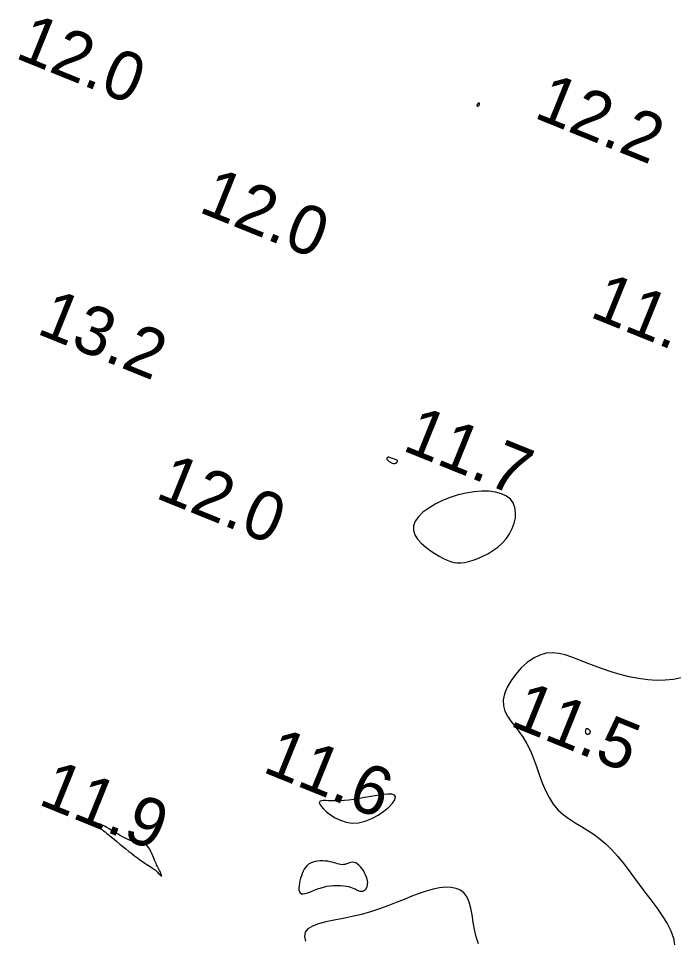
# Model space of a CAD drawing. Extents: x 3040093 to 3056816, y 408076 to 509144.
# Drawn here: x 3044180.2 to 3044247.2, y 440197.2 to 440291.5 of the extents above; entities that cross this region are included whole.
import ezdxf

# ---------------------------------------------------------------- set-up
doc = ezdxf.new("R2010")
doc.units = 0
doc.layers.add('V-CHAN-CONT-EL12-1112', color=7, linetype='Continuous')
doc.layers.add('V-TOPO-SOUN-0810', color=7, linetype='Continuous')

msp = doc.modelspace()

# ---------------------------------------------------------------- linework, layer by layer
at = {"layer": 'V-CHAN-CONT-EL12-1112'}
for points in [[(3044227.368, 440282.756), (3044227.362, 440282.781), (3044227.35, 440282.801), (3044227.333, 440282.817), (3044227.314, 440282.828), (3044227.291, 440282.833), (3044227.267, 440282.83), (3044227.242, 440282.821), (3044227.217, 440282.803), (3044227.192, 440282.778), (3044227.169, 440282.748), (3044227.148, 440282.715), (3044227.13, 440282.68), (3044227.115, 440282.645), (3044227.105, 440282.611), (3044227.099, 440282.58), (3044227.099, 440282.554), (3044227.105, 440282.532), (3044227.115, 440282.516), (3044227.129, 440282.504), (3044227.146, 440282.498), (3044227.166, 440282.498), (3044227.189, 440282.503), (3044227.214, 440282.514), (3044227.239, 440282.531), (3044227.265, 440282.552), (3044227.291, 440282.578), (3044227.314, 440282.606), (3044227.335, 440282.637), (3044227.351, 440282.668), (3044227.363, 440282.699), (3044227.369, 440282.729)], [(3044217.879, 440246.446), (3044217.884, 440246.425), (3044217.895, 440246.405), (3044217.913, 440246.383), (3044217.937, 440246.358), (3044217.967, 440246.331), (3044218.005, 440246.298), (3044218.049, 440246.26), (3044218.101, 440246.216), (3044218.16, 440246.169), (3044218.224, 440246.12), (3044218.293, 440246.073), (3044218.366, 440246.032), (3044218.443, 440245.998), (3044218.521, 440245.975), (3044218.601, 440245.966), (3044218.682, 440245.973), (3044218.759, 440245.994), (3044218.83, 440246.026), (3044218.891, 440246.067), (3044218.937, 440246.114), (3044218.967, 440246.165), (3044218.975, 440246.217), (3044218.959, 440246.267), (3044218.916, 440246.313), (3044218.851, 440246.355), (3044218.768, 440246.393), (3044218.674, 440246.429), (3044218.574, 440246.46), (3044218.474, 440246.49), (3044218.379, 440246.517), (3044218.294, 440246.541), (3044218.224, 440246.564), (3044218.169, 440246.585), (3044218.125, 440246.602), (3044218.091, 440246.617), (3044218.064, 440246.627), (3044218.042, 440246.634), (3044218.023, 440246.635), (3044218.005, 440246.63), (3044217.985, 440246.62), (3044217.965, 440246.605), (3044217.945, 440246.587), (3044217.927, 440246.565), (3044217.91, 440246.541), (3044217.896, 440246.516), (3044217.885, 440246.491), (3044217.879, 440246.468)], [(3044230.431, 440238.794), (3044230.709, 440239.331), (3044230.91, 440239.884), (3044231.027, 440240.438), (3044231.054, 440240.976), (3044230.982, 440241.483), (3044230.805, 440241.941), (3044230.515, 440242.335), (3044230.108, 440242.651), (3044229.597, 440242.888), (3044228.996, 440243.048), (3044228.321, 440243.133), (3044227.588, 440243.145), (3044226.81, 440243.086), (3044226.005, 440242.958), (3044225.187, 440242.763), (3044224.372, 440242.504), (3044223.582, 440242.188), (3044222.838, 440241.825), (3044222.165, 440241.423), (3044221.582, 440240.991), (3044221.114, 440240.538), (3044220.782, 440240.073), (3044220.608, 440239.605), (3044220.606, 440239.142), (3044220.757, 440238.689), (3044221.031, 440238.253), (3044221.399, 440237.838), (3044221.834, 440237.45), (3044222.306, 440237.094), (3044222.786, 440236.776), (3044223.247, 440236.5), (3044223.665, 440236.271), (3044224.047, 440236.09), (3044224.405, 440235.955), (3044224.749, 440235.866), (3044225.093, 440235.823), (3044225.449, 440235.824), (3044225.828, 440235.87), (3044226.242, 440235.96), (3044226.7, 440236.092), (3044227.191, 440236.268), (3044227.703, 440236.489), (3044228.221, 440236.755), (3044228.732, 440237.068), (3044229.222, 440237.428), (3044229.677, 440237.835), (3044230.085, 440238.291)], [(3044238.402, 440218.274), (3044238.375, 440218.275), (3044238.348, 440218.28), (3044238.323, 440218.291), (3044238.299, 440218.307), (3044238.276, 440218.33), (3044238.257, 440218.361), (3044238.241, 440218.401), (3044238.229, 440218.449), (3044238.22, 440218.505), (3044238.216, 440218.565), (3044238.216, 440218.626), (3044238.219, 440218.686), (3044238.227, 440218.742), (3044238.238, 440218.792), (3044238.254, 440218.832), (3044238.273, 440218.862), (3044238.296, 440218.88), (3044238.321, 440218.889), (3044238.349, 440218.89), (3044238.378, 440218.884), (3044238.409, 440218.872), (3044238.44, 440218.855), (3044238.471, 440218.834), (3044238.502, 440218.812), (3044238.531, 440218.787), (3044238.559, 440218.761), (3044238.585, 440218.734), (3044238.608, 440218.706), (3044238.628, 440218.678), (3044238.644, 440218.651), (3044238.656, 440218.624), (3044238.663, 440218.599), (3044238.666, 440218.575), (3044238.665, 440218.552), (3044238.663, 440218.531), (3044238.659, 440218.511), (3044238.654, 440218.493), (3044238.65, 440218.476), (3044238.646, 440218.462), (3044238.645, 440218.448), (3044238.645, 440218.437), (3044238.646, 440218.426), (3044238.647, 440218.417), (3044238.649, 440218.409), (3044238.651, 440218.402), (3044238.651, 440218.395), (3044238.651, 440218.389), (3044238.65, 440218.383), (3044238.647, 440218.378), (3044238.642, 440218.372), (3044238.636, 440218.366), (3044238.628, 440218.36), (3044238.618, 440218.353), (3044238.606, 440218.346), (3044238.593, 440218.338), (3044238.578, 440218.329), (3044238.561, 440218.32), (3044238.542, 440218.31), (3044238.522, 440218.301), (3044238.501, 440218.293), (3044238.478, 440218.285), (3044238.453, 440218.279), (3044238.428, 440218.275)], [(3044215.679, 440209.398), (3044216.355, 440209.667), (3044217, 440210.017), (3044217.585, 440210.417), (3044218.084, 440210.835), (3044218.468, 440211.24), (3044218.711, 440211.6), (3044218.784, 440211.883), (3044218.67, 440212.066), (3044218.391, 440212.157), (3044217.979, 440212.174), (3044217.465, 440212.132), (3044216.883, 440212.05), (3044216.264, 440211.942), (3044215.64, 440211.827), (3044215.043, 440211.72), (3044214.499, 440211.635), (3044214.009, 440211.573), (3044213.567, 440211.531), (3044213.169, 440211.504), (3044212.809, 440211.491), (3044212.481, 440211.489), (3044212.182, 440211.494), (3044211.905, 440211.503), (3044211.647, 440211.512), (3044211.417, 440211.515), (3044211.223, 440211.503), (3044211.077, 440211.468), (3044210.988, 440211.402), (3044210.966, 440211.298), (3044211.021, 440211.146), (3044211.163, 440210.94), (3044211.399, 440210.676), (3044211.723, 440210.375), (3044212.126, 440210.062), (3044212.598, 440209.765), (3044213.131, 440209.508), (3044213.715, 440209.318), (3044214.341, 440209.221), (3044215, 440209.242)], [(3044193.676, 440204.762), (3044193.81, 440204.676), (3044193.925, 440204.604), (3044194.025, 440204.539), (3044194.113, 440204.479), (3044194.194, 440204.419), (3044194.271, 440204.354), (3044194.349, 440204.282), (3044194.43, 440204.199), (3044194.513, 440204.11), (3044194.593, 440204.02), (3044194.669, 440203.936), (3044194.736, 440203.863), (3044194.793, 440203.808), (3044194.835, 440203.776), (3044194.859, 440203.774), (3044194.864, 440203.805), (3044194.851, 440203.865), (3044194.825, 440203.946), (3044194.788, 440204.043), (3044194.744, 440204.147), (3044194.696, 440204.254), (3044194.647, 440204.354), (3044194.602, 440204.443), (3044194.562, 440204.516), (3044194.527, 440204.576), (3044194.493, 440204.631), (3044194.46, 440204.688), (3044194.424, 440204.753), (3044194.384, 440204.834), (3044194.337, 440204.937), (3044194.282, 440205.069), (3044194.216, 440205.235), (3044194.14, 440205.429), (3044194.055, 440205.643), (3044193.961, 440205.868), (3044193.86, 440206.098), (3044193.751, 440206.323), (3044193.637, 440206.535), (3044193.518, 440206.728), (3044193.394, 440206.893), (3044193.267, 440207.031), (3044193.14, 440207.145), (3044193.012, 440207.235), (3044192.887, 440207.303), (3044192.764, 440207.352), (3044192.647, 440207.382), (3044192.536, 440207.396), (3044192.433, 440207.395), (3044192.331, 440207.387), (3044192.226, 440207.376), (3044192.111, 440207.37), (3044191.982, 440207.375), (3044191.831, 440207.398), (3044191.653, 440207.445), (3044191.442, 440207.522), (3044191.196, 440207.634), (3044190.921, 440207.774), (3044190.628, 440207.935), (3044190.328, 440208.108), (3044190.031, 440208.284), (3044189.747, 440208.456), (3044189.487, 440208.615), (3044189.261, 440208.752), (3044189.077, 440208.862), (3044188.931, 440208.946), (3044188.816, 440209.007), (3044188.728, 440209.049), (3044188.658, 440209.075), (3044188.601, 440209.089), (3044188.551, 440209.094), (3044188.501, 440209.093), (3044188.446, 440209.089), (3044188.389, 440209.083), (3044188.33, 440209.075), (3044188.274, 440209.065), (3044188.223, 440209.052), (3044188.179, 440209.036), (3044188.146, 440209.018), (3044188.126, 440208.997), (3044188.122, 440208.974), (3044188.131, 440208.947), (3044188.153, 440208.919), (3044188.186, 440208.889), (3044188.229, 440208.858), (3044188.278, 440208.825), (3044188.333, 440208.793), (3044188.392, 440208.76), (3044188.454, 440208.726), (3044188.521, 440208.689), (3044188.599, 440208.644), (3044188.69, 440208.587), (3044188.799, 440208.514), (3044188.929, 440208.421), (3044189.084, 440208.304), (3044189.269, 440208.16), (3044189.484, 440207.985), (3044189.728, 440207.783), (3044189.994, 440207.561), (3044190.279, 440207.322), (3044190.577, 440207.074), (3044190.883, 440206.821), (3044191.193, 440206.569), (3044191.501, 440206.323), (3044191.803, 440206.088), (3044192.096, 440205.865), (3044192.377, 440205.657), (3044192.644, 440205.463), (3044192.895, 440205.286), (3044193.125, 440205.127), (3044193.334, 440204.985), (3044193.518, 440204.863)], [(3044214.178, 440202.664), (3044214.355, 440202.604), (3044214.505, 440202.541), (3044214.634, 440202.478), (3044214.745, 440202.418), (3044214.845, 440202.363), (3044214.939, 440202.315), (3044215.032, 440202.278), (3044215.127, 440202.254), (3044215.225, 440202.242), (3044215.323, 440202.245), (3044215.42, 440202.262), (3044215.513, 440202.293), (3044215.601, 440202.341), (3044215.683, 440202.404), (3044215.756, 440202.484), (3044215.818, 440202.58), (3044215.868, 440202.694), (3044215.904, 440202.823), (3044215.924, 440202.968), (3044215.926, 440203.129), (3044215.908, 440203.304), (3044215.869, 440203.493), (3044215.807, 440203.696), (3044215.72, 440203.911), (3044215.611, 440204.132), (3044215.484, 440204.351), (3044215.342, 440204.56), (3044215.189, 440204.752), (3044215.029, 440204.918), (3044214.865, 440205.053), (3044214.7, 440205.146), (3044214.537, 440205.195), (3044214.377, 440205.205), (3044214.22, 440205.185), (3044214.064, 440205.145), (3044213.911, 440205.094), (3044213.76, 440205.041), (3044213.61, 440204.996), (3044213.462, 440204.967), (3044213.314, 440204.961), (3044213.164, 440204.977), (3044213.011, 440205.009), (3044212.849, 440205.054), (3044212.678, 440205.107), (3044212.494, 440205.163), (3044212.295, 440205.218), (3044212.077, 440205.268), (3044211.84, 440205.309), (3044211.588, 440205.337), (3044211.326, 440205.35), (3044211.061, 440205.347), (3044210.799, 440205.325), (3044210.545, 440205.282), (3044210.305, 440205.214), (3044210.086, 440205.122), (3044209.892, 440205.001), (3044209.721, 440204.855), (3044209.572, 440204.685), (3044209.443, 440204.495), (3044209.33, 440204.286), (3044209.231, 440204.06), (3044209.145, 440203.821), (3044209.068, 440203.57), (3044208.999, 440203.312), (3044208.943, 440203.053), (3044208.905, 440202.803), (3044208.889, 440202.571), (3044208.9, 440202.365), (3044208.945, 440202.195), (3044209.027, 440202.069), (3044209.152, 440201.996), (3044209.323, 440201.983), (3044209.536, 440202.02), (3044209.787, 440202.097), (3044210.069, 440202.202), (3044210.378, 440202.323), (3044210.707, 440202.451), (3044211.052, 440202.572), (3044211.407, 440202.676), (3044211.766, 440202.754), (3044212.125, 440202.806), (3044212.478, 440202.834), (3044212.819, 440202.842), (3044213.144, 440202.832), (3044213.448, 440202.807), (3044213.725, 440202.768), (3044213.969, 440202.72)]]:
    msp.add_lwpolyline(points, close=True, dxfattribs=at)
for points in [[(3044247.987, 440224.065), (3044247.193, 440223.908), (3044246.357, 440223.814), (3044245.477, 440223.801), (3044244.562, 440223.864), (3044243.625, 440223.995), (3044242.68, 440224.182), (3044241.738, 440224.415), (3044240.814, 440224.685), (3044239.921, 440224.982), (3044239.07, 440225.296), (3044238.272, 440225.614), (3044237.521, 440225.92), (3044236.809, 440226.192), (3044236.128, 440226.413), (3044235.468, 440226.563), (3044234.822, 440226.621), (3044234.181, 440226.569), (3044233.536, 440226.387), (3044232.883, 440226.063), (3044232.24, 440225.616), (3044231.628, 440225.071), (3044231.068, 440224.455), (3044230.582, 440223.794), (3044230.193, 440223.114), (3044229.921, 440222.441), (3044229.788, 440221.802), (3044229.808, 440221.215), (3044229.963, 440220.67), (3044230.224, 440220.151), (3044230.567, 440219.639), (3044230.965, 440219.117), (3044231.389, 440218.569), (3044231.815, 440217.976), (3044232.216, 440217.322), (3044232.571, 440216.596), (3044232.889, 440215.814), (3044233.186, 440214.996), (3044233.477, 440214.165), (3044233.777, 440213.344), (3044234.102, 440212.553), (3044234.468, 440211.815), (3044234.889, 440211.152), (3044235.376, 440210.579), (3044235.922, 440210.082), (3044236.514, 440209.642), (3044237.139, 440209.237), (3044237.784, 440208.849), (3044238.437, 440208.457), (3044239.084, 440208.04), (3044239.714, 440207.579), (3044240.317, 440207.058), (3044240.896, 440206.479), (3044241.458, 440205.848), (3044242.012, 440205.173), (3044242.563, 440204.459), (3044243.119, 440203.713), (3044243.686, 440202.942), (3044244.273, 440202.153), (3044244.879, 440201.351), (3044245.48, 440200.546), (3044246.043, 440199.745), (3044246.538, 440198.958), (3044246.933, 440198.193), (3044247.197, 440197.458), (3044247.297, 440196.763)], [(3044227.261, 440196.875), (3044227.02, 440197.595), (3044226.846, 440198.342), (3044226.714, 440199.093), (3044226.598, 440199.823), (3044226.472, 440200.507), (3044226.313, 440201.121), (3044226.094, 440201.64), (3044225.796, 440202.046), (3044225.42, 440202.341), (3044224.973, 440202.534), (3044224.463, 440202.633), (3044223.895, 440202.646), (3044223.278, 440202.582), (3044222.617, 440202.449), (3044221.92, 440202.256), (3044221.192, 440202.011), (3044220.435, 440201.726), (3044219.649, 440201.414), (3044218.835, 440201.087), (3044217.992, 440200.757), (3044217.122, 440200.437), (3044216.223, 440200.138), (3044215.297, 440199.874), (3044214.35, 440199.651), (3044213.405, 440199.46), (3044212.495, 440199.282), (3044211.65, 440199.103), (3044210.9, 440198.906), (3044210.277, 440198.675), (3044209.81, 440198.394), (3044209.53, 440198.047), (3044209.459, 440197.623), (3044209.578, 440197.127)]]:
    msp.add_lwpolyline(points, dxfattribs=at)

# ---------------------------------------------------------------- texts
at = {"layer": 'V-TOPO-SOUN-0810'}
for s, p in [('12.0 ', (3044179.743, 440287.49)), ('12.2 ', (3044232.793, 440281.39)), ('12.0 ', (3044198.513, 440271.74)), ('11.7 ', (3044238.503, 440261.02)), ('13.2 ', (3044181.943, 440259.31)), ('11.7 ', (3044219.343, 440247.37)), ('12.0 ', (3044194.083, 440242.51)), ('11.5 ', (3044230.333, 440219.22)), ('11.6 ', (3044205.043, 440214.49)), ('11.9 ', (3044182.103, 440211.18))]:
    msp.add_text(s, height=5, rotation=338, dxfattribs=at).set_placement(p)

doc.saveas('drawing.dxf')
